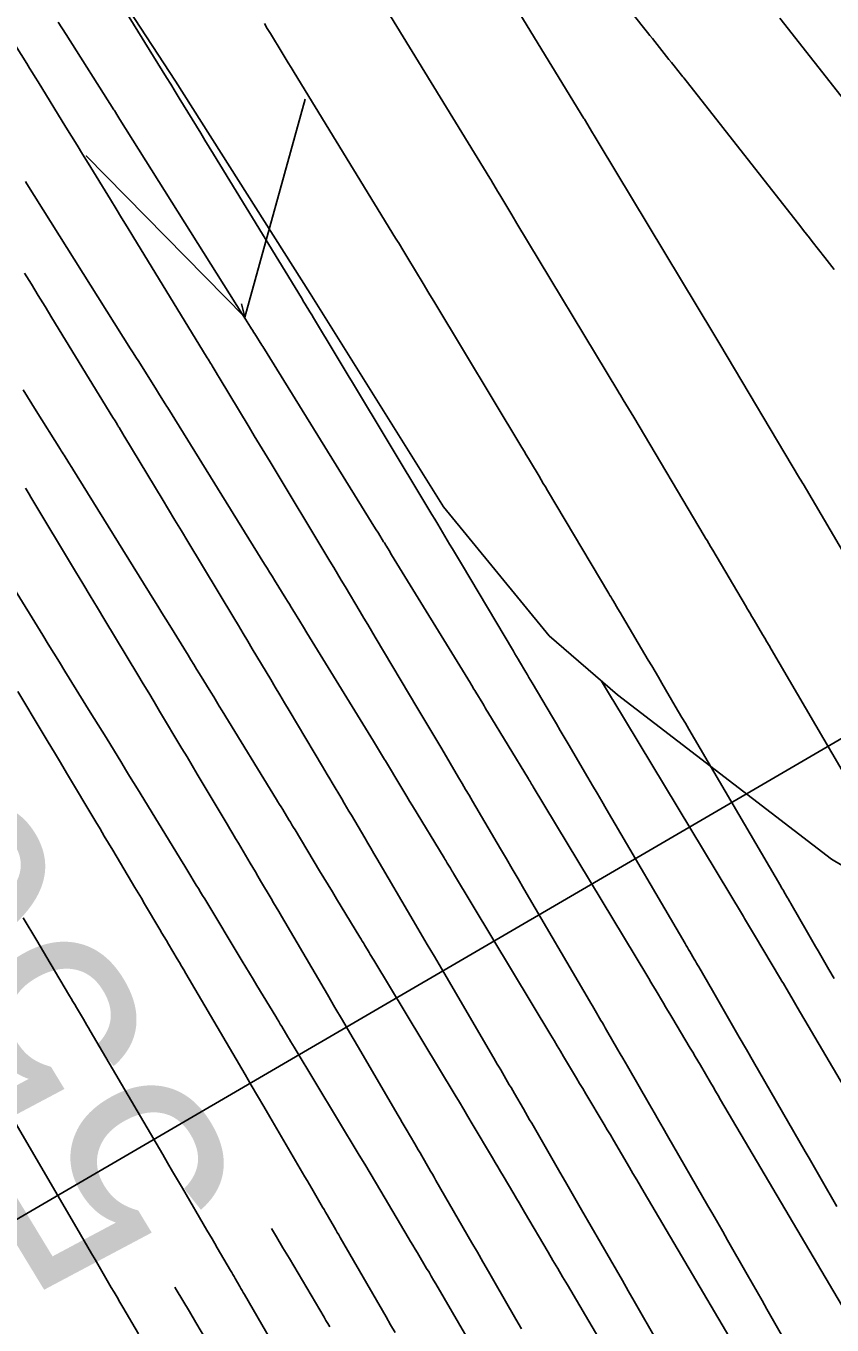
# Model space of a CAD drawing. Extents: x 954385 to 988206, y 1868364 to 1924553.
# Drawn here: x 957751.42 to 957772.8, y 1920041.81 to 1920076.31 of the extents above; entities that cross this region are included whole.
import ezdxf

# ---------------------------------------------------------------- set-up
doc = ezdxf.new("R2010")
doc.units = 0
for name, color, linetype in [('1', 7, 'Continuous'), ('Default', 7, 'Continuous'), ('Ex_Major Contours', 7, 'Continuous'), ('Ex_Minor Contours', 7, 'Continuous'), ('Slopes', 7, 'Continuous')]:
    doc.layers.add(name, color=color, linetype=linetype)

msp = doc.modelspace()

# ---------------------------------------------------------------- linework, layer by layer
at = {"layer": '1'}
for points in [[(957696.948, 1920161.236), (957702.103, 1920152.651), (957707.369, 1920144.14), (957712.471, 1920135.518), (957717.743, 1920127.012), (957722.993, 1920118.49), (957728.97, 1920110.46), (957735.033, 1920102.488), (957741.03, 1920094.471), (957743.61, 1920091.065), (957747.276, 1920086.23), (957747.643, 1920085.734), (957751.598, 1920080.345), (957753.528, 1920077.691), (957755.379, 1920074.839), (957758.957, 1920069.2), (957759.221, 1920068.78), (957762.498, 1920063.538), (957765.299, 1920060.111), (957767.11, 1920058.543), (957772.787, 1920054.182), (957774.358, 1920053.252)], [(957773.806, 1920041.071), (957769.848, 1920047.795), (957769.78, 1920047.91), (957769.713, 1920048.024), (957769.646, 1920048.139), (957769.579, 1920048.253), (957769.311, 1920048.711), (957769.243, 1920048.826), (957769.176, 1920048.94), (957769.108, 1920049.055), (957769.04, 1920049.169), (957768.553, 1920049.985), (957768.497, 1920050.079), (957768.442, 1920050.172), (957768.386, 1920050.266), (957768.331, 1920050.359), (957768.109, 1920050.734), (957768.053, 1920050.827), (957767.998, 1920050.921), (957767.942, 1920051.014), (957767.886, 1920051.107), (957764.874, 1920056.108), (957764.853, 1920056.143), (957764.832, 1920056.178), (957764.79, 1920056.249), (957764.768, 1920056.284), (957764.747, 1920056.319), (957763.673, 1920058.087), (957763.638, 1920058.144), (957763.603, 1920058.201), (957763.569, 1920058.259), (957763.534, 1920058.316), (957763.35, 1920058.622), (957763.326, 1920058.661), (957763.302, 1920058.701), (957763.243, 1920058.799), (957763.219, 1920058.838), (957763.207, 1920058.857), (957761.118, 1920062.267), (957761.048, 1920062.383), (957760.977, 1920062.498), (957760.959, 1920062.527), (957760.942, 1920062.556), (957760.924, 1920062.584), (957760.906, 1920062.613), (957760.767, 1920062.838), (957760.692, 1920062.959), (957757.696, 1920067.796), (957757.672, 1920067.835), (957757.483, 1920068.137), (957757.456, 1920068.18), (957757.43, 1920068.222), (957757.403, 1920068.265), (957757.376, 1920068.308), (957757.242, 1920068.521), (957757.162, 1920068.649), (957753.909, 1920073.824), (957753.882, 1920073.867), (957753.855, 1920073.91), (957753.76, 1920074.059), (957753.746, 1920074.08), (957752.477, 1920076.078), (957752.269, 1920076.405)], [(957771.256, 1920039.489), (957767.815, 1920045.336), (957767.717, 1920045.502), (957767.62, 1920045.668), (957767.522, 1920045.834), (957767.425, 1920046), (957767.002, 1920046.722), (957766.921, 1920046.86), (957766.84, 1920046.997), (957766.759, 1920047.134), (957766.678, 1920047.271), (957766.351, 1920047.818), (957766.269, 1920047.955), (957766.188, 1920048.092), (957766.106, 1920048.229), (957766.025, 1920048.366), (957765.682, 1920048.945), (957765.598, 1920049.087), (957765.514, 1920049.229), (957765.429, 1920049.371), (957765.344, 1920049.512), (957762.759, 1920053.804), (957762.738, 1920053.838), (957762.718, 1920053.872), (957762.697, 1920053.907), (957762.677, 1920053.941), (957762.595, 1920054.078), (957762.574, 1920054.113), (957762.554, 1920054.147), (957762.533, 1920054.181), (957762.512, 1920054.216), (957761.673, 1920055.596), (957761.595, 1920055.724), (957761.518, 1920055.852), (957761.44, 1920055.98), (957761.363, 1920056.109), (957760.953, 1920056.791), (957760.926, 1920056.834), (957760.9, 1920056.878), (957760.873, 1920056.922), (957760.847, 1920056.965), (957760.741, 1920057.14), (957760.714, 1920057.184), (957760.687, 1920057.227), (957760.661, 1920057.271), (957760.634, 1920057.315), (957758.87, 1920060.195), (957758.777, 1920060.347), (957758.684, 1920060.499), (957758.498, 1920060.803), (957758.451, 1920060.879), (957758.405, 1920060.954), (957758.358, 1920061.03), (957758.311, 1920061.106), (957758.011, 1920061.591), (957757.945, 1920061.697), (957757.879, 1920061.803), (957757.814, 1920061.91), (957757.748, 1920062.016), (957755.175, 1920066.17), (957755.154, 1920066.203), (957755.111, 1920066.271), (957754.958, 1920066.517), (957754.93, 1920066.561), (957754.903, 1920066.605), (957754.875, 1920066.649), (957754.848, 1920066.693), (957754.476, 1920067.285), (957754.405, 1920067.398), (957754.334, 1920067.512), (957754.262, 1920067.625), (957754.191, 1920067.738), (957751.437, 1920072.119), (957751.401, 1920072.176)], [(957768.707, 1920037.907), (957765.782, 1920042.877), (957765.654, 1920043.094), (957765.526, 1920043.312), (957765.398, 1920043.53), (957765.271, 1920043.747), (957764.646, 1920044.814), (957764.576, 1920044.934), (957764.505, 1920045.054), (957764.434, 1920045.174), (957764.363, 1920045.294), (957764.077, 1920045.773), (957764.005, 1920045.892), (957763.934, 1920046.012), (957763.863, 1920046.132), (957763.792, 1920046.252), (957763.256, 1920047.156), (957763.143, 1920047.347), (957763.03, 1920047.537), (957762.916, 1920047.727), (957762.802, 1920047.917), (957760.644, 1920051.5), (957760.613, 1920051.551), (957760.583, 1920051.602), (957760.552, 1920051.653), (957760.521, 1920051.704), (957760.4, 1920051.908), (957760.369, 1920051.959), (957760.339, 1920052.01), (957760.308, 1920052.061), (957760.277, 1920052.112), (957759.658, 1920053.13), (957759.545, 1920053.316), (957759.432, 1920053.503), (957759.319, 1920053.69), (957759.207, 1920053.877), (957758.555, 1920054.959), (957758.514, 1920055.027), (957758.473, 1920055.095), (957758.432, 1920055.162), (957758.391, 1920055.23), (957758.226, 1920055.501), (957758.185, 1920055.569), (957758.144, 1920055.637), (957758.102, 1920055.704), (957758.061, 1920055.772), (957756.621, 1920058.124), (957756.545, 1920058.246), (957756.47, 1920058.369), (957756.395, 1920058.492), (957756.32, 1920058.615), (957756.018, 1920059.107), (957755.943, 1920059.23), (957755.868, 1920059.353), (957755.792, 1920059.476), (957755.716, 1920059.598), (957755.229, 1920060.385), (957755.123, 1920060.557), (957755.017, 1920060.728), (957754.91, 1920060.9), (957754.804, 1920061.072), (957752.654, 1920064.543), (957752.628, 1920064.584), (957752.551, 1920064.708), (957752.424, 1920064.911), (957752.4, 1920064.949), (957752.376, 1920064.988), (957752.352, 1920065.026), (957752.328, 1920065.065), (957751.683, 1920066.091), (957751.568, 1920066.275), (957751.452, 1920066.459), (957751.336, 1920066.643)], [(957763.117, 1920041.494), (957762.291, 1920042.905), (957762.23, 1920043.008), (957762.17, 1920043.111), (957762.109, 1920043.214), (957762.047, 1920043.316), (957761.802, 1920043.727), (957761.741, 1920043.83), (957761.68, 1920043.932), (957761.619, 1920044.035), (957761.558, 1920044.138), (957760.83, 1920045.368), (957760.688, 1920045.607), (957760.545, 1920045.846), (957760.403, 1920046.084), (957760.259, 1920046.322), (957758.529, 1920049.196), (957758.488, 1920049.264), (957758.447, 1920049.331), (957758.407, 1920049.399), (957758.366, 1920049.467), (957758.205, 1920049.738), (957758.164, 1920049.806), (957758.124, 1920049.873), (957758.083, 1920049.941), (957758.042, 1920050.008), (957757.54, 1920050.833), (957757.443, 1920050.993), (957757.346, 1920051.154), (957757.249, 1920051.314), (957757.153, 1920051.474), (957756.158, 1920053.127), (957756.102, 1920053.219), (957756.047, 1920053.311), (957755.991, 1920053.403), (957755.935, 1920053.495), (957755.712, 1920053.862), (957755.656, 1920053.954), (957755.6, 1920054.046), (957755.544, 1920054.138), (957755.488, 1920054.229), (957754.372, 1920056.052), (957754.268, 1920056.222), (957754.164, 1920056.392), (957754.059, 1920056.562), (957753.955, 1920056.732), (957753.539, 1920057.412), (957753.435, 1920057.582), (957753.331, 1920057.752), (957753.226, 1920057.921), (957753.121, 1920058.091), (957752.448, 1920059.178), (957752.301, 1920059.416), (957752.154, 1920059.653), (957752.007, 1920059.891), (957751.859, 1920060.129), (957750.133, 1920062.916)], [(957776.355, 1920042.653), (957771.881, 1920050.255), (957771.844, 1920050.318), (957771.807, 1920050.38), (957771.77, 1920050.443), (957771.733, 1920050.506), (957771.586, 1920050.758), (957771.549, 1920050.821), (957771.512, 1920050.884), (957771.474, 1920050.946), (957771.437, 1920051.009), (957770.749, 1920052.162), (957770.722, 1920052.207), (957770.695, 1920052.252), (957770.669, 1920052.297), (957770.642, 1920052.342), (957770.535, 1920052.522), (957770.508, 1920052.567), (957770.482, 1920052.612), (957770.455, 1920052.657), (957770.428, 1920052.702), (957766.989, 1920058.412), (957766.982, 1920058.423), (957766.687, 1920058.909)], [(957757.927, 1920044.378), (957758.061, 1920044.154), (957758.233, 1920043.867), (957758.403, 1920043.579), (957759.325, 1920042.024), (957759.375, 1920041.938), (957759.426, 1920041.852), (957759.477, 1920041.767)], [(957757.091, 1920039.909), (957755.925, 1920041.878), (957755.751, 1920042.171), (957755.578, 1920042.462), (957755.403, 1920042.754), (957755.362, 1920042.822)]]:
    msp.add_lwpolyline(points, dxfattribs=at)
at = {"layer": 'Default'}
msp.add_arc((956871.597, 1919501.221), 996.448, 12.648055, 34.075074, dxfattribs=at)
at = {"layer": 'Ex_Major Contours'}
for points in [[(957772.43, 1920039.86), (957771.076, 1920042.238), (957770.946, 1920042.467), (957770.816, 1920042.696), (957770.686, 1920042.925), (957770.555, 1920043.153), (957770.034, 1920044.069), (957769.903, 1920044.298), (957769.772, 1920044.526), (957769.641, 1920044.755), (957769.51, 1920044.983), (957768.44, 1920046.838), (957768.321, 1920047.045), (957768.202, 1920047.251), (957768.083, 1920047.458), (957767.964, 1920047.665), (957767.374, 1920048.687), (957767.312, 1920048.796), (957767.249, 1920048.904), (957767.186, 1920049.013), (957767.123, 1920049.121), (957766.822, 1920049.643), (957766.784, 1920049.707), (957766.746, 1920049.772), (957766.709, 1920049.837), (957766.671, 1920049.902), (957766.52, 1920050.161), (957766.482, 1920050.226), (957766.444, 1920050.291), (957766.407, 1920050.356), (957766.369, 1920050.421), (957764.625, 1920053.4), (957764.471, 1920053.663), (957764.317, 1920053.927), (957764.162, 1920054.191), (957764.008, 1920054.454), (957763.265, 1920055.723), (957763.173, 1920055.879), (957763.081, 1920056.036), (957762.989, 1920056.193), (957762.896, 1920056.349), (957762.447, 1920057.109), (957762.394, 1920057.198), (957762.342, 1920057.287), (957762.289, 1920057.376), (957762.236, 1920057.465), (957762.025, 1920057.821), (957761.973, 1920057.91), (957761.92, 1920057.999), (957761.867, 1920058.087), (957761.814, 1920058.176), (957760.682, 1920060.079), (957760.582, 1920060.248), (957760.482, 1920060.416), (957760.382, 1920060.584), (957760.282, 1920060.752), (957759.882, 1920061.424), (957759.781, 1920061.592), (957759.681, 1920061.76), (957759.58, 1920061.928), (957759.479, 1920062.095), (957757.891, 1920064.732), (957757.752, 1920064.963), (957757.613, 1920065.194), (957757.474, 1920065.425), (957757.335, 1920065.656), (957756.542, 1920066.972), (957756.501, 1920067.041), (957756.459, 1920067.11), (957756.357, 1920067.28), (957756.335, 1920067.317), (957756.312, 1920067.354), (957756.245, 1920067.464), (957756.223, 1920067.5), (957754.248, 1920070.73), (957754.1, 1920070.972), (957753.952, 1920071.213), (957753.805, 1920071.455), (957753.657, 1920071.696), (957753.065, 1920072.664), (957752.917, 1920072.905), (957752.77, 1920073.145), (957752.622, 1920073.385), (957752.474, 1920073.625), (957751.734, 1920074.824), (957751.659, 1920074.945), (957751.585, 1920075.066), (957751.51, 1920075.186), (957751.436, 1920075.307), (957751.138, 1920075.789)], [(957750.584, 1920048.099), (957752.858, 1920044.217), (957752.955, 1920044.05), (957753.053, 1920043.884), (957753.15, 1920043.717), (957753.247, 1920043.551), (957753.679, 1920042.814), (957753.755, 1920042.683), (957753.832, 1920042.552), (957753.908, 1920042.421), (957753.985, 1920042.29), (957754.397, 1920041.582)]]:
    msp.add_lwpolyline(points, dxfattribs=at)
at = {"layer": 'Ex_Minor Contours'}
for points in [[(957772.864, 1920069.837), (957772.8, 1920069.919), (957772.737, 1920070), (957772.673, 1920070.082), (957772.609, 1920070.164), (957772.278, 1920070.586), (957772.202, 1920070.683), (957772.125, 1920070.781), (957772.049, 1920070.878), (957771.972, 1920070.976), (957768.867, 1920074.929), (957768.847, 1920074.954), (957768.806, 1920075.004), (957768.612, 1920075.249), (957768.543, 1920075.335), (957768.475, 1920075.421), (957768.163, 1920075.814), (957768.099, 1920075.894), (957768.036, 1920075.974), (957767.972, 1920076.054), (957767.909, 1920076.134), (957764.367, 1920080.583)], [(957762.82, 1920079.417), (957766.221, 1920073.854), (957766.235, 1920073.831), (957766.451, 1920073.471), (957766.496, 1920073.398), (957766.628, 1920073.178), (957769.671, 1920068.126), (957769.697, 1920068.082), (957769.723, 1920068.038), (957769.802, 1920067.906), (957769.828, 1920067.862), (957771.944, 1920064.304), (957771.976, 1920064.251), (957772.03, 1920064.159), (957772.038, 1920064.146), (957773.085, 1920062.375)], [(957760.677, 1920077.245), (957763.722, 1920072.266), (957763.755, 1920072.212), (957763.765, 1920072.194), (957763.929, 1920071.922), (957763.986, 1920071.827), (957764.043, 1920071.732), (957764.306, 1920071.295), (957764.444, 1920071.067), (957767.123, 1920066.618), (957767.158, 1920066.56), (957767.193, 1920066.501), (957767.228, 1920066.443), (957767.263, 1920066.384), (957767.402, 1920066.15), (957767.472, 1920066.033), (957767.542, 1920065.916), (957769.412, 1920062.772), (957769.45, 1920062.708), (957769.488, 1920062.644), (957769.583, 1920062.483), (957769.64, 1920062.387), (957770.507, 1920060.922), (957770.564, 1920060.825), (957770.621, 1920060.728), (957770.678, 1920060.631), (957770.735, 1920060.534), (957770.962, 1920060.147), (957771.018, 1920060.05), (957771.075, 1920059.953), (957771.132, 1920059.856), (957771.189, 1920059.759), (957773.983, 1920054.984)], [(957772.931, 1920044.958), (957772.513, 1920045.691), (957772.409, 1920045.875), (957772.304, 1920046.058), (957772.199, 1920046.241), (957772.094, 1920046.424), (957770.723, 1920048.802), (957770.533, 1920049.131), (957770.343, 1920049.46), (957769.915, 1920050.203), (957769.844, 1920050.326), (957769.773, 1920050.448), (957769.703, 1920050.57), (957769.632, 1920050.693), (957769.267, 1920051.323), (957769.237, 1920051.375), (957769.207, 1920051.426), (957769.177, 1920051.478), (957769.147, 1920051.529), (957769.027, 1920051.736), (957768.997, 1920051.787), (957768.967, 1920051.839), (957768.937, 1920051.89), (957768.907, 1920051.942), (957766.813, 1920055.519), (957766.691, 1920055.728), (957766.569, 1920055.936), (957766.448, 1920056.144), (957766.326, 1920056.352), (957765.801, 1920057.247), (957765.698, 1920057.424), (957765.594, 1920057.6), (957765.49, 1920057.776), (957765.386, 1920057.952), (957764.845, 1920058.868), (957764.803, 1920058.938), (957764.762, 1920059.008), (957764.72, 1920059.078), (957764.679, 1920059.148), (957764.513, 1920059.428), (957764.471, 1920059.498), (957764.43, 1920059.568), (957764.388, 1920059.638), (957764.347, 1920059.708), (957762.969, 1920062.025), (957762.891, 1920062.157), (957762.812, 1920062.288), (957762.734, 1920062.42), (957762.656, 1920062.551), (957762.342, 1920063.078), (957762.264, 1920063.209), (957762.185, 1920063.34), (957762.106, 1920063.472), (957762.027, 1920063.603), (957760.075, 1920066.844), (957759.967, 1920067.023), (957759.86, 1920067.202), (957759.752, 1920067.382), (957759.644, 1920067.561), (957759.042, 1920068.559), (957758.996, 1920068.636), (957758.949, 1920068.714), (957758.826, 1920068.918), (957758.809, 1920068.947), (957758.792, 1920068.975), (957758.722, 1920069.089), (957756.391, 1920072.902), (957756.277, 1920073.088), (957756.164, 1920073.273), (957756.05, 1920073.459), (957755.937, 1920073.644), (957755.482, 1920074.387), (957755.369, 1920074.572), (957755.255, 1920074.758), (957755.141, 1920074.943), (957755.026, 1920075.128), (957754.039, 1920076.729)], [(957773.241, 1920074.194), (957771.415, 1920076.518)], [(957757.74, 1920076.371), (957757.819, 1920076.241), (957757.899, 1920076.111), (957758.216, 1920075.593), (957758.296, 1920075.463), (957758.375, 1920075.333), (957758.455, 1920075.203), (957758.534, 1920075.074), (957761.222, 1920070.677), (957761.271, 1920070.596), (957761.29, 1920070.566), (957761.296, 1920070.556), (957761.439, 1920070.318), (957761.491, 1920070.232), (957761.543, 1920070.146), (957761.952, 1920069.466), (957762.106, 1920069.211), (957762.26, 1920068.955), (957764.575, 1920065.111), (957764.632, 1920065.016), (957764.689, 1920064.921), (957764.746, 1920064.826), (957764.802, 1920064.731), (957765.029, 1920064.351), (957765.086, 1920064.256), (957765.142, 1920064.161), (957765.199, 1920064.066), (957765.255, 1920063.971), (957766.879, 1920061.24), (957766.91, 1920061.189), (957766.94, 1920061.138), (957766.97, 1920061.087), (957767.001, 1920061.036), (957767.122, 1920060.832), (957767.182, 1920060.73), (957767.242, 1920060.627), (957767.928, 1920059.468), (957768.018, 1920059.316), (957768.107, 1920059.164), (957768.197, 1920059.012), (957768.286, 1920058.859), (957768.644, 1920058.249), (957768.733, 1920058.097), (957768.822, 1920057.944), (957768.912, 1920057.792), (957769.001, 1920057.639), (957771.445, 1920053.463), (957771.467, 1920053.425), (957771.49, 1920053.387), (957771.512, 1920053.348), (957771.534, 1920053.31), (957771.623, 1920053.157), (957771.646, 1920053.119), (957771.668, 1920053.08), (957771.69, 1920053.042), (957771.712, 1920053.004), (957772.156, 1920052.237), (957772.227, 1920052.114), (957772.298, 1920051.992), (957772.369, 1920051.869), (957772.439, 1920051.747), (957772.722, 1920051.256), (957772.864, 1920051.011)], [(957751.377, 1920069.748), (957751.559, 1920069.451), (957751.741, 1920069.154), (957751.923, 1920068.856), (957752.105, 1920068.559), (957753.723, 1920065.912), (957753.778, 1920065.822), (957753.833, 1920065.733), (957753.846, 1920065.71), (957753.86, 1920065.688), (957753.874, 1920065.665), (957753.887, 1920065.643), (957753.987, 1920065.476), (957754.024, 1920065.415), (957754.042, 1920065.385), (957755.027, 1920063.751), (957755.197, 1920063.468), (957755.367, 1920063.186), (957755.537, 1920062.903), (957755.707, 1920062.621), (957756.932, 1920060.588), (957757.054, 1920060.384), (957757.177, 1920060.179), (957757.299, 1920059.975), (957757.421, 1920059.771), (957757.909, 1920058.952), (957758.031, 1920058.748), (957758.152, 1920058.543), (957758.274, 1920058.338), (957758.396, 1920058.134), (957759.282, 1920056.644), (957759.346, 1920056.537), (957759.41, 1920056.429), (957759.474, 1920056.321), (957759.538, 1920056.213), (957759.794, 1920055.782), (957759.857, 1920055.674), (957759.921, 1920055.566), (957759.985, 1920055.458), (957760.049, 1920055.35), (957760.407, 1920054.746), (957760.487, 1920054.609), (957760.568, 1920054.472), (957760.648, 1920054.335), (957760.729, 1920054.198), (957761.69, 1920052.557), (957761.877, 1920052.238), (957762.064, 1920051.918), (957762.251, 1920051.599), (957762.438, 1920051.28), (957763.831, 1920048.899), (957763.876, 1920048.821), (957763.922, 1920048.743), (957763.968, 1920048.665), (957764.013, 1920048.587), (957764.195, 1920048.275), (957764.24, 1920048.196), (957764.286, 1920048.118), (957764.331, 1920048.04), (957764.376, 1920047.962), (957764.615, 1920047.55), (957764.67, 1920047.455), (957764.724, 1920047.361), (957764.779, 1920047.266), (957764.834, 1920047.171), (957765.585, 1920045.869), (957765.728, 1920045.62), (957765.871, 1920045.372), (957766.015, 1920045.123), (957766.158, 1920044.874), (957766.926, 1920043.542), (957767.083, 1920043.269), (957767.241, 1920042.995), (957767.397, 1920042.721), (957767.554, 1920042.446), (957768.179, 1920041.349)], [(957751.401, 1920064.032), (957751.417, 1920064.006), (957751.495, 1920063.876), (957751.542, 1920063.798), (957752.732, 1920061.822), (957752.926, 1920061.5), (957753.121, 1920061.178), (957753.315, 1920060.855), (957753.509, 1920060.533), (957754.384, 1920059.08), (957754.528, 1920058.84), (957754.673, 1920058.599), (957754.817, 1920058.358), (957754.961, 1920058.117), (957755.553, 1920057.123), (957755.688, 1920056.897), (957755.822, 1920056.671), (957755.957, 1920056.444), (957756.092, 1920056.218), (957756.749, 1920055.112), (957756.825, 1920054.986), (957756.9, 1920054.859), (957756.975, 1920054.732), (957757.05, 1920054.606), (957757.362, 1920054.079), (957757.432, 1920053.962), (957757.501, 1920053.845), (957757.57, 1920053.728), (957757.64, 1920053.611), (957757.917, 1920053.142), (957757.986, 1920053.025), (957758.055, 1920052.908), (957758.124, 1920052.791), (957758.193, 1920052.673), (957759.414, 1920050.588), (957759.612, 1920050.249), (957759.811, 1920049.91), (957760.01, 1920049.571), (957760.208, 1920049.231), (957761.293, 1920047.378), (957761.346, 1920047.287), (957761.399, 1920047.195), (957761.453, 1920047.104), (957761.506, 1920047.013), (957761.731, 1920046.626), (957761.778, 1920046.545), (957761.825, 1920046.464), (957761.872, 1920046.383), (957761.919, 1920046.303), (957762.106, 1920045.979), (957762.153, 1920045.898), (957762.2, 1920045.817), (957762.247, 1920045.736), (957762.293, 1920045.655), (957763.248, 1920043.999), (957763.394, 1920043.745), (957763.541, 1920043.492), (957763.687, 1920043.238), (957763.833, 1920042.985), (957764.417, 1920041.971), (957764.563, 1920041.717)], [(957761.21, 1920041.612), (957761.089, 1920041.822), (957760.968, 1920042.032), (957759.753, 1920044.139), (957759.714, 1920044.206), (957759.675, 1920044.273), (957759.637, 1920044.34), (957759.598, 1920044.407), (957759.442, 1920044.676), (957759.403, 1920044.743), (957759.364, 1920044.81), (957759.325, 1920044.878), (957759.286, 1920044.945), (957758.999, 1920045.438), (957758.938, 1920045.543), (957758.877, 1920045.648), (957758.816, 1920045.752), (957758.755, 1920045.857), (957757.888, 1920047.338), (957757.723, 1920047.619), (957757.558, 1920047.901), (957757.393, 1920048.183), (957757.228, 1920048.464), (957755.656, 1920051.149), (957755.599, 1920051.246), (957755.542, 1920051.344), (957755.484, 1920051.441), (957755.427, 1920051.539), (957755.196, 1920051.929), (957755.139, 1920052.026), (957755.081, 1920052.123), (957755.023, 1920052.221), (957754.965, 1920052.318), (957754.563, 1920052.998), (957754.476, 1920053.144), (957754.39, 1920053.289), (957754.303, 1920053.435), (957754.217, 1920053.581), (957753.717, 1920054.421), (957753.605, 1920054.609), (957753.493, 1920054.798), (957753.38, 1920054.987), (957753.268, 1920055.175), (957752.491, 1920056.48), (957752.33, 1920056.749), (957752.169, 1920057.019), (957752.007, 1920057.288), (957751.846, 1920057.557), (957751.198, 1920058.632)], [(957751.342, 1920052.624), (957751.701, 1920052.021), (957751.79, 1920051.87), (957751.88, 1920051.72), (957751.969, 1920051.569), (957752.059, 1920051.418), (957752.569, 1920050.558), (957752.615, 1920050.48), (957752.661, 1920050.402), (957752.707, 1920050.325), (957752.753, 1920050.247), (957752.937, 1920049.936), (957752.983, 1920049.858), (957753.029, 1920049.78), (957753.074, 1920049.702), (957753.12, 1920049.624), (957755.043, 1920046.341), (957755.174, 1920046.117), (957755.305, 1920045.893), (957755.437, 1920045.668), (957755.568, 1920045.444), (957756.217, 1920044.335), (957756.286, 1920044.218), (957756.354, 1920044.1), (957756.423, 1920043.982), (957756.492, 1920043.864), (957756.842, 1920043.263), (957756.873, 1920043.21), (957756.904, 1920043.156), (957756.935, 1920043.103), (957756.966, 1920043.05), (957757.089, 1920042.836), (957757.12, 1920042.783), (957757.151, 1920042.729), (957757.182, 1920042.676), (957757.213, 1920042.623), (957758.687, 1920040.065)]]:
    msp.add_lwpolyline(points, dxfattribs=at)
at = {"layer": 'Slopes'}
for points in [[(957757.131, 1920068.928), (957757.221, 1920068.578), (957753.015, 1920072.856), (957757.221, 1920068.578), (957758.823, 1920074.36)], [(957707.131, 1920018.928), (957783.114, 1920063.258), (957780.138, 1920058.048), (957783.114, 1920063.258), (957777.114, 1920063.231)]]:
    msp.add_lwpolyline(points, dxfattribs=at)

# ---------------------------------------------------------------- texts
at = {"layer": '1'}
msp.add_text('550', height=6, rotation=121.2564, dxfattribs=at).set_placement((957757.371, 1920045.294))

doc.saveas('drawing.dxf')
